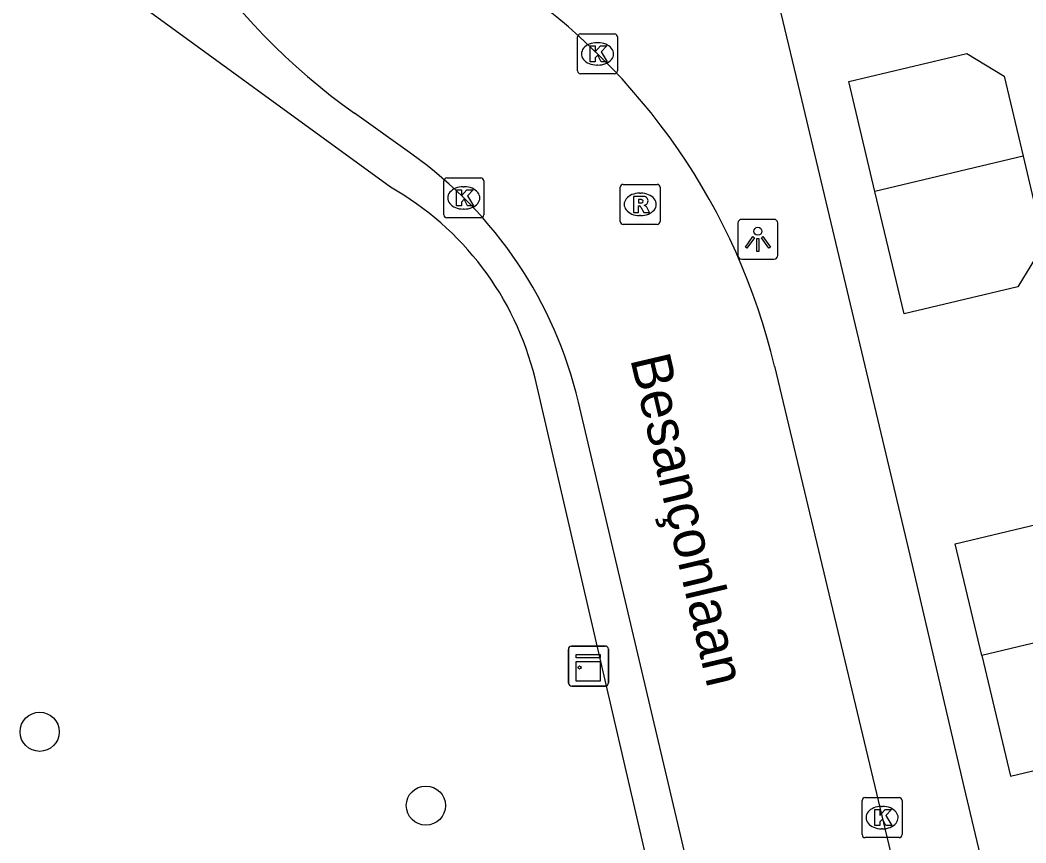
# Model space of a CAD drawing. Extents: x 158461 to 159795, y 387220 to 388672.
# Drawn here: x 159227.39 to 159252.54, y 388423.21 to 388443.77 of the extents above; entities that cross this region are included whole.
import ezdxf

# ---------------------------------------------------------------- set-up
doc = ezdxf.new("R2010")
doc.units = 0
for name, color, linetype in [('IMGEO_Boom', 7, 'Continuous'), ('IMGEO_Kast', 7, 'Continuous'), ('IMGEO_Kolk', 7, 'Continuous'), ('IMGEO_Lichtpunt', 7, 'Continuous'), ('IMGEO_Openbare_ruimte_label', 7, 'Continuous'), ('IMGEO_Pand', 7, 'Continuous'), ('IMGEO_Rijbaan_lokaal_open', 7, 'Continuous'), ('IMGEO_Rioolput', 7, 'Continuous'), ('IMGEO_Voetpad_open', 7, 'Continuous')]:
    doc.layers.add(name, color=color, linetype=linetype)

msp = doc.modelspace()

# ---------------------------------------------------------------- linework, layer by layer
at = {"layer": 'IMGEO_Boom'}
for centre in [(159227.878, 388425.982), (159237.537, 388424.138)]:
    msp.add_circle(centre, 0.489, dxfattribs=at)
at = {"layer": 'IMGEO_Kast'}
for p, q in [((159241.102, 388427.2), (159241.102, 388428.041)), ((159241.102, 388428.041), (159241.102, 388427.2)), ((159241.177, 388428.125), (159242.018, 388428.125)), ((159242.018, 388428.125), (159241.177, 388428.125)), ((159242.102, 388428.05), (159242.102, 388427.209)), ((159242.102, 388427.209), (159242.102, 388428.05)), ((159242.027, 388427.125), (159241.186, 388427.125)), ((159241.186, 388427.125), (159242.027, 388427.125))]:
    msp.add_line(p, q, dxfattribs=at)
for points in [[(159241.297, 388427.915), (159241.897, 388427.915), (159241.897, 388427.83), (159241.297, 388427.83), (159241.297, 388427.915)], [(159241.297, 388427.74), (159241.897, 388427.74), (159241.897, 388427.251), (159241.297, 388427.251), (159241.297, 388427.74)]]:
    msp.add_lwpolyline(points, dxfattribs=at)
msp.add_circle((159241.381, 388427.589), 0.0377, dxfattribs=at)
for centre, start, end in [((159241.18, 388428.047), 92.4484, 184.2845), ((159241.18, 388428.047), 92.4484, 184.2845), ((159242.024, 388428.047), 2.4484, 94.2845), ((159242.024, 388428.047), 2.4484, 94.2845), ((159241.18, 388427.203), 182.4484, 274.2845), ((159241.18, 388427.203), 182.4484, 274.2845), ((159242.024, 388427.203), 272.4484, 4.2845), ((159242.024, 388427.203), 272.4484, 4.2845)]:
    msp.add_arc(centre, 0.0779, start, end, dxfattribs=at)
at = {"layer": 'IMGEO_Kolk'}
for p, q in [((159241.329, 388442.501), (159241.329, 388443.353)), ((159241.404, 388443.427), (159242.256, 388443.427)), ((159242.33, 388443.353), (159242.33, 388442.501)), ((159241.817, 388443.207), (159241.842, 388443.207)), ((159241.84, 388442.647), (159241.815, 388442.647)), ((159242.256, 388442.427), (159241.404, 388442.427)), ((159238.06, 388439.827), (159238.912, 388439.827)), ((159237.985, 388438.901), (159237.985, 388439.753)), ((159238.473, 388439.607), (159238.498, 388439.607)), ((159238.986, 388439.753), (159238.986, 388438.901)), ((159238.496, 388439.047), (159238.471, 388439.047)), ((159238.912, 388438.827), (159238.06, 388438.827)), ((159248.447, 388423.411), (159248.447, 388424.263)), ((159248.522, 388424.337), (159249.374, 388424.337)), ((159249.448, 388424.263), (159249.448, 388423.411)), ((159248.935, 388424.117), (159248.96, 388424.117)), ((159248.958, 388423.557), (159248.933, 388423.557)), ((159249.374, 388423.337), (159248.522, 388423.337))]:
    msp.add_line(p, q, dxfattribs=at)
for points in [[(159241.329, 388442.501), (159241.329, 388443.353)], [(159241.404, 388443.427), (159242.256, 388443.427)], [(159242.33, 388443.353), (159242.33, 388442.501)], [(159241.65, 388443.127), (159241.773, 388443.127), (159241.773, 388442.976), (159241.903, 388443.127), (159242.067, 388443.127), (159241.921, 388442.976), (159242.074, 388442.727), (159241.922, 388442.727), (159241.837, 388442.891), (159241.773, 388442.824), (159241.773, 388442.727), (159241.65, 388442.727), (159241.65, 388443.127)], [(159242.256, 388442.427), (159241.404, 388442.427)], [(159238.06, 388439.827), (159238.912, 388439.827)], [(159237.985, 388438.901), (159237.985, 388439.753)], [(159238.306, 388439.527), (159238.429, 388439.527), (159238.429, 388439.376), (159238.559, 388439.527), (159238.723, 388439.527), (159238.577, 388439.376), (159238.73, 388439.127), (159238.578, 388439.127), (159238.493, 388439.291), (159238.429, 388439.224), (159238.429, 388439.127), (159238.306, 388439.127), (159238.306, 388439.527)], [(159238.986, 388439.753), (159238.986, 388438.901)], [(159238.912, 388438.827), (159238.06, 388438.827)], [(159248.447, 388423.411), (159248.447, 388424.263)], [(159248.522, 388424.337), (159249.374, 388424.337)], [(159249.448, 388424.263), (159249.448, 388423.411)], [(159248.768, 388424.037), (159248.891, 388424.037), (159248.891, 388423.886), (159249.021, 388424.037), (159249.185, 388424.037), (159249.039, 388423.886), (159249.192, 388423.637), (159249.04, 388423.637), (159248.955, 388423.801), (159248.891, 388423.734), (159248.891, 388423.637), (159248.768, 388423.637), (159248.768, 388424.037)], [(159249.374, 388423.337), (159248.522, 388423.337)]]:
    msp.add_lwpolyline(points, dxfattribs=at)
for centre, start, end in [((159241.406, 388443.351), 91.552, 178.448), ((159241.406, 388443.351), 91.552, 178.448), ((159242.254, 388443.351), 1.552, 88.448), ((159242.254, 388443.351), 1.552, 88.448), ((159241.406, 388442.503), 181.552, 268.448), ((159241.406, 388442.503), 181.552, 268.448), ((159242.254, 388442.503), 271.552, 358.448), ((159242.254, 388442.503), 271.552, 358.448), ((159238.062, 388439.751), 91.552, 178.448), ((159238.062, 388439.751), 91.552, 178.448), ((159238.91, 388439.751), 1.552, 88.448), ((159238.91, 388439.751), 1.552, 88.448), ((159238.062, 388438.903), 181.552, 268.448), ((159238.062, 388438.903), 181.552, 268.448), ((159238.91, 388438.903), 271.552, 358.448), ((159238.91, 388438.903), 271.552, 358.448), ((159248.524, 388424.261), 91.552, 178.448), ((159248.524, 388424.261), 91.552, 178.448), ((159249.372, 388424.261), 1.552, 88.448), ((159249.372, 388424.261), 1.552, 88.448), ((159248.524, 388423.413), 181.552, 268.448), ((159248.524, 388423.413), 181.552, 268.448), ((159249.372, 388423.413), 271.552, 358.448), ((159249.372, 388423.413), 271.552, 358.448)]:
    msp.add_arc(centre, 0.0765, start, end, dxfattribs=at)
for centre, major_axis, ratio, start_param, end_param in [((159241.816, 388442.927), (-0.387, 0.002), 0.722429, 4.712389, 7.853982), ((159241.841, 388442.927), (-0.39, 0.002), 0.717154, 1.570796, 4.712389), ((159238.472, 388439.327), (-0.387, 0.002), 0.722429, 4.712389, 7.853982), ((159238.497, 388439.327), (-0.39, 0.002), 0.717154, 1.570796, 4.712389), ((159248.934, 388423.837), (-0.387, 0.002), 0.722429, 4.712389, 7.853982), ((159248.959, 388423.837), (-0.39, 0.002), 0.717154, 1.570796, 4.712389)]:
    msp.add_ellipse(centre, major_axis=major_axis, ratio=ratio, start_param=start_param, end_param=end_param, dxfattribs=at)
at = {"layer": 'IMGEO_Lichtpunt'}
for p, q in [((159246.244, 388438.791), (159245.436, 388438.791)), ((159246.244, 388438.791), (159245.436, 388438.791)), ((159245.342, 388438.696), (159245.342, 388437.889)), ((159245.342, 388438.696), (159245.342, 388437.889)), ((159246.338, 388437.889), (159246.338, 388438.696)), ((159246.338, 388437.889), (159246.338, 388438.696)), ((159245.436, 388437.795), (159246.244, 388437.795)), ((159245.436, 388437.795), (159246.244, 388437.795))]:
    msp.add_line(p, q, dxfattribs=at)
for points in [[(159245.716, 388438.36), (159245.755, 388438.332), (159245.567, 388438.07), (159245.529, 388438.097), (159245.716, 388438.36)], [(159245.818, 388438.312), (159245.865, 388438.312), (159245.865, 388437.99), (159245.818, 388437.99), (159245.818, 388438.312)], [(159245.928, 388438.332), (159245.966, 388438.359), (159246.153, 388438.097), (159246.114, 388438.069), (159245.928, 388438.332)]]:
    msp.add_lwpolyline(points, dxfattribs=at)
msp.add_circle((159245.841, 388438.494), 0.0994, dxfattribs=at)
for centre, start, end in [((159245.436, 388438.696), 90, 180), ((159245.436, 388438.696), 90, 180), ((159246.244, 388438.696), 0, 90), ((159246.244, 388438.696), 0, 90), ((159245.436, 388437.889), 180, 270), ((159245.436, 388437.889), 180, 270), ((159246.244, 388437.889), 270, 0), ((159246.244, 388437.889), 270, 360)]:
    msp.add_arc(centre, 0.0946, start, end, dxfattribs=at)
at = {"layer": 'IMGEO_Pand'}
for points in [[(159248.77, 388439.484), (159248.115, 388442.237), (159251.066, 388442.939), (159251.999, 388442.366), (159252.475, 388440.366)], [(159252.475, 388440.366), (159252.997, 388438.171), (159252.34, 388437.103), (159249.498, 388436.426), (159248.77, 388439.484)], [(159252.475, 388440.366), (159248.77, 388439.484)], [(159251.443, 388427.887), (159250.778, 388430.68), (159253.95, 388431.435), (159254.661, 388430.998), (159255.154, 388428.926), (159256.996, 388429.364), (159256.65, 388430.818), (159257.891, 388431.114), (159256.894, 388435.302)], [(159266.66, 388431.51), (159251.443, 388427.887)], [(159251.443, 388427.887), (159252.16, 388424.876), (159255.235, 388425.608), (159255.904, 388425.767), (159259.013, 388426.507), (159259.674, 388423.731)]]:
    msp.add_lwpolyline(points, dxfattribs=at)
at = {"layer": 'IMGEO_Rijbaan_lokaal_open'}
for points in [[(159237.183, 388440.422), (159235.753, 388441.441)], [(159246.26, 388435.119), (159249.946, 388419.659), (159251.059, 388414.899)], [(159246.182, 388413.759), (159241.351, 388434.221)]]:
    msp.add_lwpolyline(points, dxfattribs=at)
for centre, radius, start, end in [((159245.438, 388455.031), 16.688, 193.6326, 234.5244), ((159230.553, 388431.374), 16.147, 13.4123, 55.8912), ((159231.03, 388431.785), 10.605, 13.2808, 54.5332)]:
    msp.add_arc(centre, radius, start, end, dxfattribs=at)
at = {"layer": 'IMGEO_Rioolput'}
for p, q in [((159242.397, 388438.739), (159242.397, 388439.591)), ((159242.472, 388439.665), (159243.324, 388439.665)), ((159243.398, 388439.591), (159243.398, 388438.739)), ((159242.885, 388439.445), (159242.91, 388439.445)), ((159242.908, 388438.885), (159242.883, 388438.885)), ((159243.324, 388438.665), (159242.472, 388438.665))]:
    msp.add_line(p, q, dxfattribs=at)
for points in [[(159242.397, 388438.739), (159242.397, 388439.591)], [(159242.472, 388439.665), (159243.324, 388439.665)], [(159243.398, 388439.591), (159243.398, 388438.739)], [(159242.986, 388439.363), (159242.734, 388439.365), (159242.734, 388438.965)], [(159242.912, 388439.284), (159242.858, 388439.284), (159242.858, 388439.203)], [(159242.734, 388438.965), (159242.858, 388438.965), (159242.858, 388439.127), (159242.869, 388439.127)], [(159242.858, 388439.203), (159242.91, 388439.203)], [(159242.916, 388439.098), (159242.987, 388438.965), (159243.127, 388438.965), (159243.062, 388439.091)], [(159243.324, 388438.665), (159242.472, 388438.665)]]:
    msp.add_lwpolyline(points, dxfattribs=at)
for centre, radius, start, end in [((159242.474, 388439.589), 0.0765, 91.552, 178.448), ((159242.474, 388439.589), 0.0765, 91.552, 178.448), ((159243.322, 388439.589), 0.0765, 1.552, 88.448), ((159243.322, 388439.589), 0.0765, 1.552, 88.448), ((159242.918, 388439.188), 0.0964, 77.0061, 93.1865), ((159242.932, 388439.245), 0.0378, 276.6634, 79.6772), ((159242.985, 388439.253), 0.109, 350.3612, 89.416), ((159242.868, 388439.074), 0.0533, 26.0293, 88.6989), ((159242.894, 388439.392), 0.19, 274.7715, 282.9687), ((159242.983, 388439.253), 0.112, 277.5842, 350.9817), ((159242.967, 388439.038), 0.108, 29.5134, 73.7905), ((159242.474, 388438.741), 0.0765, 181.552, 268.448), ((159242.474, 388438.741), 0.0765, 181.552, 268.448), ((159243.322, 388438.741), 0.0765, 271.552, 358.448), ((159243.322, 388438.741), 0.0765, 271.552, 358.448)]:
    msp.add_arc(centre, radius, start, end, dxfattribs=at)
for centre, major_axis, ratio, start_param, end_param in [((159242.884, 388439.165), (-0.387, 0.002), 0.722429, 4.712389, 7.853982), ((159242.909, 388439.165), (-0.39, 0.002), 0.717154, 1.570796, 4.712389)]:
    msp.add_ellipse(centre, major_axis=major_axis, ratio=ratio, start_param=start_param, end_param=end_param, dxfattribs=at)
at = {"layer": 'IMGEO_Voetpad_open'}
for points in [[(159255.373, 388409.077), (159254.618, 388408.899), (159252.421, 388418.649), (159251, 388424.606), (159249.654, 388430.398), (159248.282, 388436.144), (159246.896, 388441.962), (159245.474, 388447.916)], [(159236.651, 388439.596), (159229.891, 388444.517), (159229.692, 388445.065)], [(159243.369, 388421.445), (159240.267, 388434.82)]]:
    msp.add_lwpolyline(points, dxfattribs=at)
msp.add_arc((159232.949, 388433.036), 7.532, 13.6986, 60.5615, dxfattribs=at)

# ---------------------------------------------------------------- texts
at = {"layer": 'IMGEO_Openbare_ruimte_label'}
msp.add_text('Besançonlaan', height=1, rotation=283.2438, dxfattribs=at).set_placement((159242.645, 388435.303))

doc.saveas('drawing.dxf')
